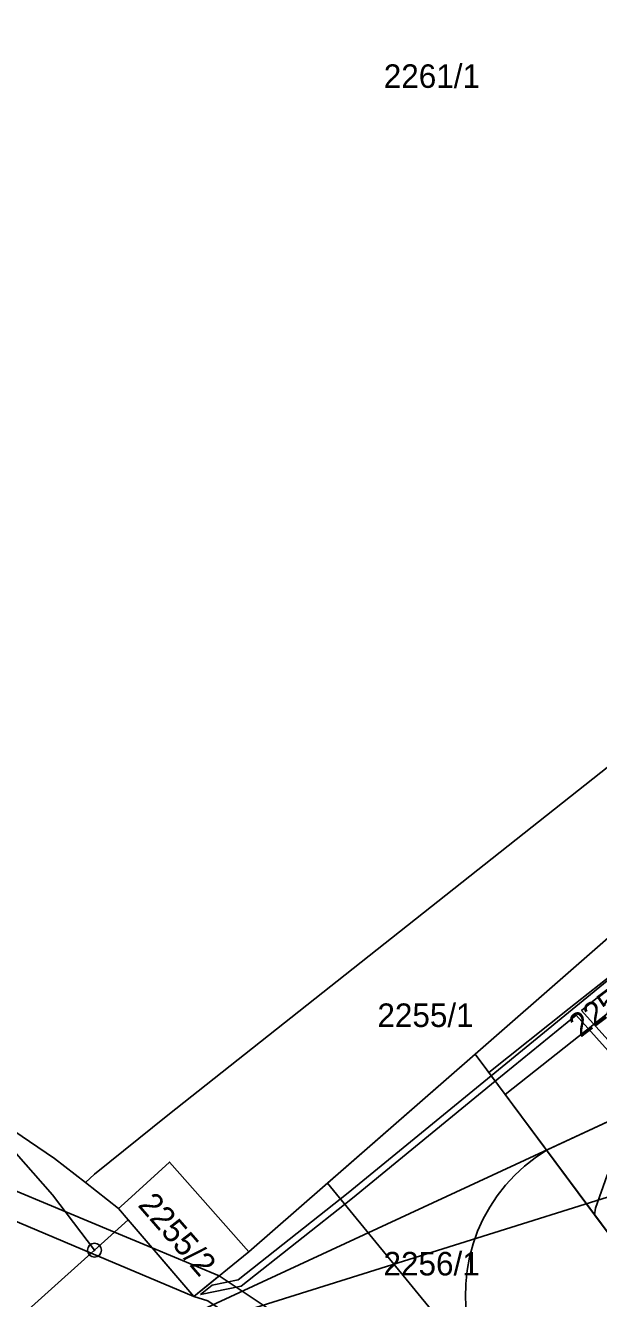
# Model space of a CAD drawing. Extents: x -644096 to -634268, y -1141430 to -1133463.
# Drawn here: x -638620.8 to -638579.4, y -1139082.9 to -1138990.9 of the extents above; entities that cross this region are included whole.
import ezdxf

# ---------------------------------------------------------------- set-up
doc = ezdxf.new("R2010")
doc.units = 0
for name, color, linetype in [('_CIVIL_CONSTRUCTION', 7, 'Continuous'), ('B_Hranice _3D', 7, 'Continuous'), ('svrsek_osa_terminal_VRT', 7, 'Continuous'), ('svrsek_osa_VRT', 7, 'Continuous'), ('terminal_VRT', 7, 'Continuous')]:
    doc.layers.add(name, color=color, linetype=linetype)

msp = doc.modelspace()

# ---------------------------------------------------------------- linework, layer by layer
at = {"layer": '_CIVIL_CONSTRUCTION'}
for radius in [0.5, 0.0303]:
    msp.add_circle((-638615.79, -1139079.41), radius, dxfattribs=at)
at = {"layer": 'B_Hranice _3D'}
for points in [[(-638486.57, -1138994.29), (-638523.04, -1139026.35), (-638548.74, -1139047.64), (-638574.04, -1139067.98), (-638607.65, -1139083.56), (-638618.75, -1139090.63), (-638624.93, -1139092.92)], [(-638486.57, -1138994.29), (-638523.04, -1139026.35), (-638548.74, -1139047.64), (-638574.04, -1139067.98), (-638583.11, -1139072.19), (-638579.64, -1139076.85), (-638579.57, -1139076.37), (-638578.74, -1139073.98), (-638577.32, -1139071.9), (-638575.22, -1139069.76), (-638572.92, -1139067.82), (-638570.46, -1139066.07), (-638568.6, -1139065.28), (-638551.65, -1139054.41), (-638550.3, -1139052.92), (-638548.13, -1139050.84), (-638545.76, -1139049.02), (-638543.26, -1139047.37), (-638539.8, -1139045.23), (-638537.55, -1139044.08), (-638522.29, -1139035.24), (-638492.78, -1139009.96)], [(-638575.01, -1139083.06), (-638579.64, -1139076.85), (-638579.57, -1139076.37), (-638578.74, -1139073.98), (-638577.32, -1139071.9), (-638575.22, -1139069.76), (-638572.92, -1139067.82), (-638570.46, -1139066.07), (-638568.6, -1139065.28), (-638551.65, -1139054.41), (-638550.3, -1139052.92), (-638548.13, -1139050.84), (-638545.76, -1139049.02), (-638543.26, -1139047.37), (-638539.8, -1139045.23), (-638537.55, -1139044.08), (-638522.29, -1139035.24), (-638492.78, -1139009.96)], [(-638578.2, -1139059.51), (-638587.12, -1139066.81), (-638586.82, -1139067.21), (-638580.97, -1139062.42), (-638574.03, -1139070.15)], [(-638573.61, -1139069.87), (-638580.58, -1139062.1), (-638577.89, -1139059.91)], [(-638575.01, -1139083.06), (-638583.11, -1139072.19), (-638583.927, -1139072.728), (-638584.698, -1139073.33), (-638585.417, -1139073.992), (-638586.081, -1139074.71), (-638586.686, -1139075.479), (-638587.226, -1139076.294), (-638587.698, -1139077.15), (-638588.101, -1139078.042), (-638588.43, -1139078.963), (-638588.683, -1139079.907), (-638588.86, -1139080.869), (-638588.959, -1139081.842), (-638588.979, -1139082.82), (-638588.92, -1139083.796)]]:
    msp.add_lwpolyline(points, dxfattribs=at)
for points in [[(-638607.42, -1139084.59), (-638620.38, -1139091.63), (-638627.41, -1139093.32), (-638633.38, -1139092.14), (-638640.6, -1139097.36), (-638627.66, -1139102.76), (-638601.16, -1139135.69), (-638598.19, -1139133.42), (-638622, -1139101.59), (-638606.48, -1139091.26), (-638597.47, -1139102.94), (-638595.66, -1139101.51), (-638583.9, -1139092.56), (-638571, -1139084.37), (-638556.86, -1139071.52), (-638542.33, -1139059.89), (-638534.04, -1139056.39), (-638537.85, -1139051.18), (-638558.59, -1139069.27)], [(-638489.52, -1139201.95), (-638487.55, -1139200.49), (-638506.65, -1139174.85), (-638564.94, -1139096.58), (-638575.01, -1139083.06), (-638588.28, -1139065.25), (-638598.95, -1139074.57), (-638585.07, -1139091.5), (-638583.9, -1139092.56), (-638582.91, -1139093.46), (-638580.35, -1139096.45), (-638572.26, -1139106.45), (-638495.93, -1139206.7), (-638494.51, -1139205.65)], [(-638608.13, -1139082.62), (-638605.19, -1139082.02), (-638597.15, -1139075.65), (-638586.82, -1139067.21), (-638587.12, -1139066.81), (-638597.46, -1139075.26), (-638605.41, -1139081.56), (-638607.28, -1139081.94)], [(-638626.24, -1139073.14), (-638627.84, -1139074.64), (-638616.03, -1139079.62), (-638614.34, -1139078.1)], [(-638608.61, -1139082.75), (-638611.62, -1139079.24), (-638614.34, -1139078.1), (-638616.03, -1139079.62)], [(-638611.62, -1139079.24), (-638608.61, -1139082.75), (-638606.77, -1139081.26)], [(-638595.93, -1139089.32), (-638594.72, -1139089.3), (-638606.77, -1139081.26), (-638608.61, -1139082.75), (-638607.61, -1139083.08), (-638597.93, -1139089.62)]]:
    msp.add_lwpolyline(points, close=True, dxfattribs=at)
at = {"layer": 'svrsek_osa_terminal_VRT'}
msp.add_arc((-642050.261, -1145189.597), 8802.25, 41.4131519, 75.3170489, dxfattribs=at)
at = {"layer": 'terminal_VRT'}
for p, q in [((-638604.64, -1139079.54), (-638588.28, -1139065.25)), ((-638587.29, -1139066.57), (-638588.28, -1139065.25)), ((-638586.11, -1139068.17), (-638587.29, -1139066.57)), ((-638586.11, -1139068.17), (-638579.64, -1139076.85)), ((-638616.45, -1139074.53), (-638614.05, -1139076.4)), ((-638615.79, -1139079.41), (-638613.35, -1139077.22)), ((-638614.05, -1139076.4), (-638613.35, -1139077.22)), ((-638575.01, -1139083.06), (-638579.64, -1139076.85))]:
    msp.add_line(p, q, dxfattribs=at)
for points in [[(-638616.45, -1139074.53), (-638618.68, -1139072.79), (-638622.86, -1139069.97), (-638639.82, -1139051.71), (-638651.86, -1139038.72), (-638653.33, -1139037.24), (-638655.69, -1139034.36), (-638657.81, -1139031.5)], [(-638571.29, -1139039.91), (-638571.91, -1139039.15), (-638610.49, -1139069.65), (-638615.78, -1139073.91), (-638616.45, -1139074.53)], [(-638588.28, -1139065.25), (-638566.56, -1139046.28), (-638568.26, -1139044.01), (-638571.29, -1139039.91)], [(-638587.29, -1139066.57), (-638581.49, -1139061.94), (-638574.4, -1139056.37), (-638571.16, -1139054.02), (-638567.05, -1139051.23), (-638563.87, -1139049.15), (-638563.85, -1139050.2), (-638564.15, -1139051.17), (-638564.63, -1139051.79), (-638565.37, -1139052.48)], [(-638565.37, -1139052.48), (-638568.29, -1139054.44), (-638570.76, -1139056.14), (-638573.18, -1139057.9), (-638580.23, -1139063.51), (-638586.11, -1139068.17)], [(-638579.64, -1139076.85), (-638579.57, -1139076.37), (-638578.74, -1139073.98), (-638577.32, -1139071.9), (-638575.22, -1139069.76), (-638572.92, -1139067.82), (-638570.46, -1139066.07), (-638568.6, -1139065.28)], [(-638644.73, -1139079.9), (-638641.28, -1139084.85), (-638622.15, -1139071.62), (-638618.83, -1139075.41), (-638615.79, -1139079.41)], [(-638614.05, -1139076.4), (-638613.65, -1139076.03), (-638610.38, -1139073.04), (-638604.64, -1139079.54)], [(-638613.35, -1139077.22), (-638608.61, -1139082.75), (-638608.37, -1139082.56), (-638604.64, -1139079.54)], [(-638642.63, -1139098.73), (-638633.38, -1139092.14), (-638628.6, -1139089.06), (-638624.18, -1139087.11), (-638623.47, -1139086.3), (-638615.79, -1139079.41)]]:
    msp.add_lwpolyline(points, dxfattribs=at)

# ---------------------------------------------------------------- texts
at = {"layer": 'svrsek_osa_VRT'}
for s, p in [('2261/1', (-638594.88, -1138995.435)), ('2255/1', (-638595.34, -1139063.285)), ('2256/1', (-638594.9, -1139081.235))]:
    msp.add_text(s, height=1.7, dxfattribs=at).set_placement(p)
for s, rotation, p in [('2256/13', 37, (-638580.664, -1139064.089)), ('2255/2', 311, (-638612.714, -1139076.182))]:
    msp.add_text(s, height=1.7, rotation=rotation, dxfattribs=at).set_placement(p)

doc.saveas('drawing.dxf')
